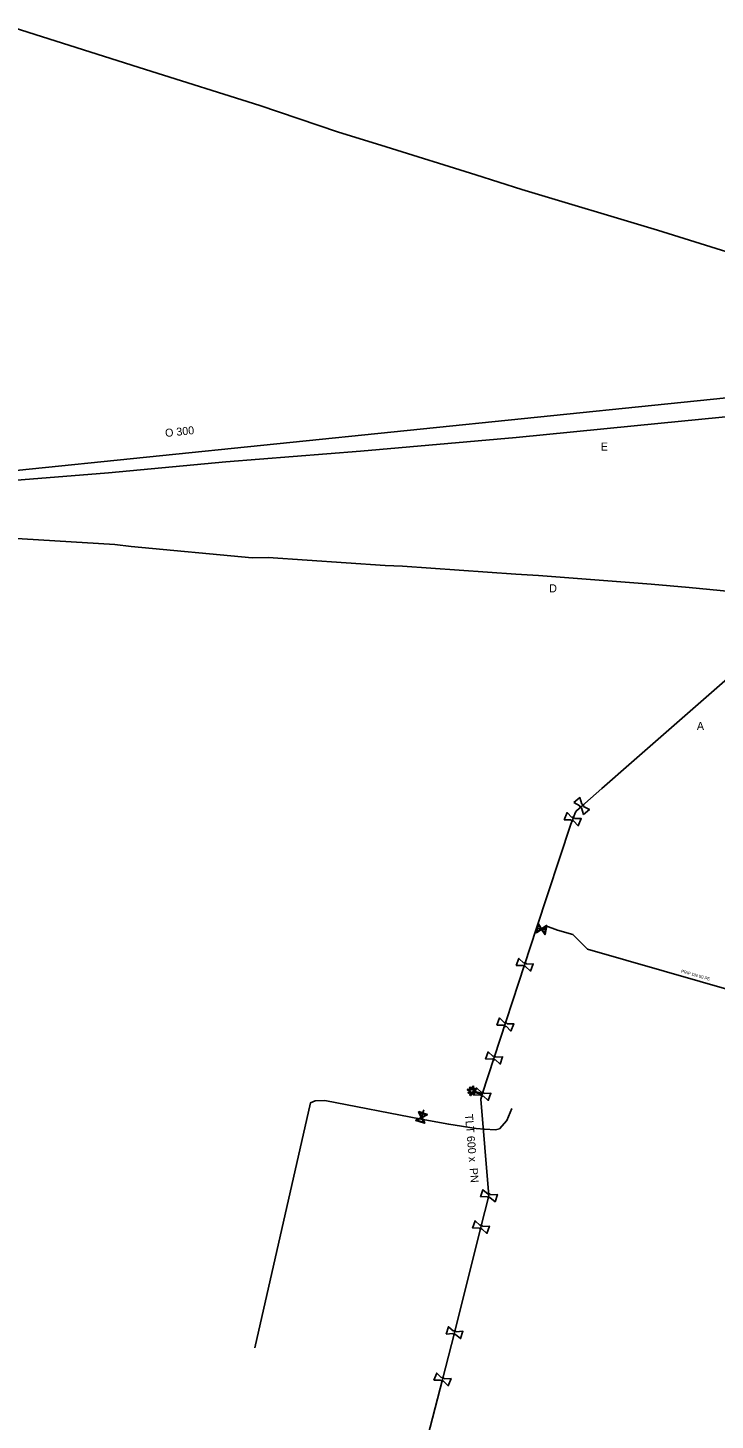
# Model space of a CAD drawing. Extents: x -643544 to -637295, y -1119190 to -1111715.
# Drawn here: x -640643.2 to -640531.4, y -1115144.5 to -1114918.4 of the extents above; entities that cross this region are included whole.
import ezdxf

# ---------------------------------------------------------------- set-up
doc = ezdxf.new("R2010")
doc.units = 0
for name, color, linetype in [('Default', 7, 'Continuous'), ('VP Lomový bod', 7, 'Continuous'), ('VP Popis přípojky', 7, 'Continuous'), ('VP Přípojka', 7, 'Continuous'), ('VP Změna materiálu', 7, 'Continuous'), ('VP Řad', 7, 'Continuous'), ('VP Řad - označení', 7, 'Continuous'), ('VP Řad - popis', 7, 'Continuous'), ('VP Šoupě', 7, 'Continuous')]:
    doc.layers.add(name, color=color, linetype=linetype)

msp = doc.modelspace()

# ---------------------------------------------------------------- linework, layer by layer
at = {"layer": 'Default'}
for points in [[(-640553.12, -1115044.48), (-640553.07, -1115044.48), (-640553.02, -1115044.5), (-640552.94, -1115044.53), (-640552.89, -1115044.59), (-640552.84, -1115044.66), (-640552.82, -1115044.74), (-640552.81, -1115044.79), (-640552.82, -1115044.84)], [(-640554.73, -1115046.64), (-640554.68, -1115046.62), (-640554.63, -1115046.61), (-640554.54, -1115046.6), (-640554.47, -1115046.63), (-640554.39, -1115046.66), (-640554.34, -1115046.73), (-640554.31, -1115046.77), (-640554.29, -1115046.82)], [(-640553.14, -1115045.1), (-640553.19, -1115045.1), (-640553.24, -1115045.08), (-640553.32, -1115045.05), (-640553.37, -1115044.99), (-640553.42, -1115044.92), (-640553.44, -1115044.84), (-640553.45, -1115044.79), (-640553.44, -1115044.73)], [(-640554.45, -1115047.2), (-640554.5, -1115047.22), (-640554.55, -1115047.23), (-640554.64, -1115047.24), (-640554.71, -1115047.21), (-640554.79, -1115047.18), (-640554.84, -1115047.11), (-640554.87, -1115047.07), (-640554.89, -1115047.02)], [(-640562.24, -1115070.84), (-640562.29, -1115070.86), (-640562.34, -1115070.87), (-640562.42, -1115070.88), (-640562.5, -1115070.85), (-640562.58, -1115070.83), (-640562.63, -1115070.76), (-640562.66, -1115070.72), (-640562.68, -1115070.67)], [(-640562.53, -1115070.29), (-640562.49, -1115070.26), (-640562.44, -1115070.25), (-640562.35, -1115070.24), (-640562.27, -1115070.27), (-640562.2, -1115070.3), (-640562.14, -1115070.37), (-640562.11, -1115070.41), (-640562.09, -1115070.46)], [(-640565.42, -1115080.56), (-640565.47, -1115080.58), (-640565.52, -1115080.59), (-640565.6, -1115080.6), (-640565.68, -1115080.56), (-640565.75, -1115080.53), (-640565.81, -1115080.46), (-640565.84, -1115080.42), (-640565.86, -1115080.37)], [(-640565.7, -1115080), (-640565.65, -1115079.97), (-640565.6, -1115079.97), (-640565.51, -1115079.96), (-640565.44, -1115079.99), (-640565.36, -1115080.02), (-640565.31, -1115080.09), (-640565.28, -1115080.13), (-640565.26, -1115080.18)], [(-640567.21, -1115085.99), (-640567.25, -1115086.02), (-640567.31, -1115086.03), (-640567.39, -1115086.04), (-640567.47, -1115086.02), (-640567.55, -1115085.99), (-640567.6, -1115085.93), (-640567.64, -1115085.89), (-640567.66, -1115085.84)], [(-640567.53, -1115085.45), (-640567.48, -1115085.43), (-640567.43, -1115085.41), (-640567.35, -1115085.4), (-640567.27, -1115085.43), (-640567.19, -1115085.45), (-640567.14, -1115085.51), (-640567.1, -1115085.55), (-640567.08, -1115085.6)], [(-640569.14, -1115091.87), (-640569.18, -1115091.9), (-640569.24, -1115091.91), (-640569.32, -1115091.92), (-640569.4, -1115091.89), (-640569.47, -1115091.87), (-640569.53, -1115091.8), (-640569.56, -1115091.76), (-640569.58, -1115091.71)], [(-640569.44, -1115091.33), (-640569.4, -1115091.3), (-640569.35, -1115091.29), (-640569.26, -1115091.28), (-640569.18, -1115091.31), (-640569.11, -1115091.33), (-640569.05, -1115091.4), (-640569.02, -1115091.44), (-640569, -1115091.49)], [(-640568.36, -1115107.82), (-640568.32, -1115107.79), (-640568.26, -1115107.78), (-640568.18, -1115107.77), (-640568.1, -1115107.79), (-640568.02, -1115107.82), (-640567.97, -1115107.88), (-640567.93, -1115107.92), (-640567.91, -1115107.97)], [(-640568.04, -1115108.36), (-640568.08, -1115108.39), (-640568.14, -1115108.4), (-640568.22, -1115108.41), (-640568.3, -1115108.39), (-640568.38, -1115108.36), (-640568.43, -1115108.3), (-640568.47, -1115108.26), (-640568.49, -1115108.21)], [(-640569.36, -1115113.46), (-640569.4, -1115113.49), (-640569.46, -1115113.5), (-640569.54, -1115113.51), (-640569.62, -1115113.48), (-640569.69, -1115113.46), (-640569.75, -1115113.39), (-640569.79, -1115113.35), (-640569.8, -1115113.3)], [(-640569.66, -1115112.92), (-640569.62, -1115112.89), (-640569.57, -1115112.88), (-640569.48, -1115112.87), (-640569.4, -1115112.9), (-640569.33, -1115112.92), (-640569.27, -1115112.99), (-640569.24, -1115113.03), (-640569.22, -1115113.08)], [(-640573.65, -1115130.61), (-640573.69, -1115130.63), (-640573.74, -1115130.65), (-640573.83, -1115130.66), (-640573.9, -1115130.64), (-640573.98, -1115130.61), (-640574.04, -1115130.55), (-640574.08, -1115130.51), (-640574.1, -1115130.46)], [(-640573.98, -1115130.07), (-640573.93, -1115130.05), (-640573.88, -1115130.03), (-640573.79, -1115130.02), (-640573.72, -1115130.04), (-640573.64, -1115130.07), (-640573.58, -1115130.13), (-640573.54, -1115130.17), (-640573.52, -1115130.22)], [(-640575.61, -1115138.21), (-640575.66, -1115138.23), (-640575.72, -1115138.24), (-640575.8, -1115138.25), (-640575.87, -1115138.22), (-640575.95, -1115138.19), (-640576.01, -1115138.12), (-640576.04, -1115138.08), (-640576.06, -1115138.03)], [(-640575.91, -1115137.65), (-640575.86, -1115137.63), (-640575.81, -1115137.62), (-640575.72, -1115137.61), (-640575.65, -1115137.64), (-640575.57, -1115137.67), (-640575.52, -1115137.73), (-640575.48, -1115137.78), (-640575.46, -1115137.83)]]:
    msp.add_open_spline(points, degree=3, dxfattribs=at)
at = {"layer": 'VP Lomový bod'}
for points in [[(-640554.4, -1115044.22), (-640553.44, -1115043.43), (-640553.12, -1115044.48)], [(-640553.44, -1115044.73), (-640554.4, -1115044.22)], [(-640555.98, -1115047.01), (-640555.5, -1115045.86), (-640554.73, -1115046.64)], [(-640552.82, -1115044.84), (-640551.86, -1115045.36), (-640552.82, -1115046.15), (-640553.14, -1115045.1)], [(-640554.89, -1115047.02), (-640555.98, -1115047.01)], [(-640554.29, -1115046.82), (-640553.2, -1115046.83), (-640553.68, -1115047.98), (-640554.45, -1115047.2)], [(-640563.78, -1115070.69), (-640563.33, -1115069.53), (-640562.53, -1115070.29)], [(-640562.68, -1115070.67), (-640563.78, -1115070.69)], [(-640562.09, -1115070.46), (-640561, -1115070.43), (-640561.45, -1115071.6), (-640562.24, -1115070.84)], [(-640566.95, -1115080.37), (-640566.47, -1115079.22), (-640565.7, -1115080)], [(-640565.86, -1115080.37), (-640566.95, -1115080.37)], [(-640565.26, -1115080.18), (-640564.16, -1115080.18), (-640564.65, -1115081.34), (-640565.42, -1115080.56)], [(-640568.75, -1115085.92), (-640568.36, -1115084.73), (-640567.53, -1115085.45)], [(-640567.66, -1115085.84), (-640568.75, -1115085.92)], [(-640567.08, -1115085.6), (-640565.98, -1115085.53), (-640566.38, -1115086.71), (-640567.21, -1115085.99)], [(-640570.68, -1115091.76), (-640570.25, -1115090.59), (-640569.44, -1115091.33)], [(-640569.58, -1115091.71), (-640570.68, -1115091.76)], [(-640569, -1115091.49), (-640567.9, -1115091.44), (-640568.33, -1115092.61), (-640569.14, -1115091.87)], [(-640569.58, -1115108.29), (-640569.19, -1115107.11), (-640568.36, -1115107.82)], [(-640568.49, -1115108.21), (-640569.58, -1115108.29)], [(-640567.91, -1115107.97), (-640566.82, -1115107.89), (-640567.21, -1115109.07), (-640568.04, -1115108.36)], [(-640570.9, -1115113.35), (-640570.47, -1115112.17), (-640569.66, -1115112.92)], [(-640569.8, -1115113.3), (-640570.9, -1115113.35)], [(-640569.22, -1115113.08), (-640568.12, -1115113.03), (-640568.55, -1115114.21), (-640569.36, -1115113.46)], [(-640575.19, -1115130.56), (-640574.81, -1115129.37), (-640573.98, -1115130.07)], [(-640574.1, -1115130.46), (-640575.19, -1115130.56)], [(-640573.52, -1115130.22), (-640572.43, -1115130.12), (-640572.81, -1115131.31), (-640573.65, -1115130.61)], [(-640577.15, -1115138.05), (-640576.69, -1115136.89), (-640575.91, -1115137.65)], [(-640576.06, -1115138.03), (-640577.15, -1115138.05)], [(-640575.46, -1115137.83), (-640574.37, -1115137.81), (-640574.83, -1115138.97), (-640575.61, -1115138.21)]]:
    msp.add_lwpolyline(points, dxfattribs=at)
at = {"layer": 'VP Přípojka'}
for points in [[(-640560.47, -1115064.64), (-640559.65, -1115064.78), (-640559.23, -1115064.86), (-640558.96, -1115064.23), (-640557.08, -1115064.97), (-640554.57, -1115065.68), (-640552.16, -1115068.05), (-640484.37, -1115087.5), (-640436.07, -1115098.2), (-640440.61, -1115115.01), (-640364.89, -1115135.34), (-640324.35, -1115166.04), (-640339.23, -1115194.49), (-640333.84, -1115211.43), (-640332.5, -1115212.15)], [(-640564.5, -1115093.92), (-640565.28, -1115095.86), (-640566.51, -1115097.23), (-640567.14, -1115097.38), (-640568.91, -1115097.27), (-640570.26, -1115097.19), (-640574.73, -1115096.48), (-640579.23, -1115095.67), (-640594.9, -1115092.62), (-640596.48, -1115092.67), (-640597.22, -1115093.02), (-640606.26, -1115132.81)], [(-640578.78, -1115094.12), (-640579.15, -1115095.38), (-640579.23, -1115095.67)]]:
    msp.add_lwpolyline(points, dxfattribs=at)
at = {"layer": 'VP Změna materiálu'}
msp.add_lwpolyline([(-640571.18, -1115091.08), (-640571.7, -1115090.92), (-640571.65, -1115090.77), (-640571.14, -1115090.93), (-640571.36, -1115090.51), (-640571.22, -1115090.44), (-640571, -1115090.85), (-640570.83, -1115090.31), (-640570.68, -1115090.35), (-640570.86, -1115090.91), (-640570.44, -1115090.69), (-640570.36, -1115090.83), (-640570.77, -1115091.04), (-640569.27, -1115091.52), (-640569.31, -1115091.67), (-640570.83, -1115091.19), (-640570.61, -1115091.61), (-640570.75, -1115091.68), (-640570.97, -1115091.26), (-640571.14, -1115091.82), (-640571.29, -1115091.77), (-640571.12, -1115091.22), (-640571.53, -1115091.44), (-640571.6, -1115091.3), (-640571.18, -1115091.08)], dxfattribs=at)
at = {"layer": 'VP Řad'}
for points in [[(-640645.4, -1114918.38), (-640624.07, -1114925.14), (-640605.45, -1114931.01), (-640592.85, -1114935.29), (-640584.9, -1114937.68), (-640570.35, -1114942.23), (-640562.86, -1114944.63), (-640540.81, -1114951.22), (-640519.28, -1114957.95), (-640493.78, -1114965.66), (-640480.48, -1114969.58), (-640469.39, -1114972.46), (-640457.08, -1114975.72), (-640456.61, -1114975.84), (-640456.79, -1114977.02)], [(-640476.75, -1114976.48), (-640490.17, -1114977.48), (-640504.23, -1114979.26), (-640517.6, -1114980.39), (-640540.21, -1114982.61), (-640563.78, -1114984.92), (-640589.11, -1114987.12), (-640611.01, -1114988.87), (-640630.08, -1114990.69), (-640649.71, -1114992.24), (-640672.04, -1114994.16), (-640685.85, -1114995.18), (-640688.39, -1114995.43), (-640690.81, -1114994.7), (-640692.69, -1114993.35), (-640697.93, -1114988.46), (-640705.18, -1114981.1), (-640712.08, -1114974.06), (-640726.5, -1114962.6), (-640729.08, -1114959.91), (-640730.86, -1114956.92), (-640731.78, -1114957.55), (-640733.24, -1114959.17), (-640734.03, -1114960.01)], [(-640460.61, -1114976.69), (-640461.61, -1114976.44), (-640475.56, -1114972.96), (-640687.52, -1114994.59), (-640696.38, -1114995.3), (-640700.45, -1114995.53), (-640701.28, -1114995.57)], [(-640489.45, -1114989.07), (-640489.88, -1114989.47), (-640497.68, -1114996.3), (-640505.88, -1115003.48), (-640520.8, -1115016.52), (-640535.05, -1115028.99), (-640545.03, -1115037.73), (-640549.85, -1115041.94), (-640551.71, -1115043.58), (-640553.13, -1115044.79), (-640553.99, -1115045.55), (-640554.15, -1115045.8), (-640554.27, -1115046.06), (-640554.59, -1115046.92), (-640554.91, -1115047.71), (-640560.47, -1115064.64), (-640569.29, -1115091.6)], [(-640648.57, -1115001.12), (-640629.04, -1115002.32), (-640626.38, -1115002.61), (-640606.72, -1115004.48), (-640604.08, -1115004.42), (-640585.06, -1115005.7), (-640582.25, -1115005.81), (-640563.86, -1115007.12), (-640560.13, -1115007.33), (-640541.84, -1115008.77), (-640535.67, -1115009.28), (-640527.23, -1115010.12), (-640522.37, -1115010.36), (-640514.39, -1115010.73), (-640508.68, -1115010.56), (-640494.61, -1115011.68), (-640490.17, -1115011.65), (-640475.45, -1115012.97), (-640472.01, -1115012.92), (-640470.76, -1115012.75), (-640470.08, -1115011.46), (-640469.45, -1115008.21), (-640467.15, -1115001.63), (-640466.48, -1114999.43)], [(-640657.23, -1115234.07), (-640641.03, -1115242.98), (-640624.25, -1115252.24), (-640624.05, -1115252.33), (-640623.84, -1115252.31), (-640606.2, -1115247.4), (-640605.1, -1115247.05), (-640604.47, -1115245.96), (-640599.7, -1115229), (-640596.6, -1115217.78), (-640593.37, -1115206.03), (-640590.68, -1115195.87), (-640587.08, -1115181.69), (-640575.76, -1115137.93), (-640573.81, -1115130.34), (-640569.51, -1115113.19), (-640568.2, -1115108.09), (-640569.55, -1115092.42), (-640569.29, -1115091.6)]]:
    msp.add_lwpolyline(points, dxfattribs=at)
at = {"layer": 'VP Šoupě'}
for points in [[(-640558.77, -1115064.2), (-640559.07, -1115065.66), (-640559.14, -1115065.65), (-640559.2, -1115065.54), (-640559.66, -1115064.84), (-640560.48, -1115065.37), (-640560.54, -1115065.36), (-640560.23, -1115063.89), (-640560.17, -1115063.9), (-640559.64, -1115064.72), (-640558.94, -1115064.26), (-640558.83, -1115064.18), (-640558.77, -1115064.2)], [(-640560.42, -1115065.23), (-640559.71, -1115064.77), (-640560.17, -1115064.06), (-640560.42, -1115065.23)], [(-640558.89, -1115064.33), (-640559.59, -1115064.79), (-640559.13, -1115065.49), (-640558.89, -1115064.33)], [(-640579.63, -1115094.43), (-640578.21, -1115094.9), (-640578.23, -1115094.96), (-640578.34, -1115095.01), (-640579.09, -1115095.4), (-640578.65, -1115096.26), (-640578.67, -1115096.32), (-640580.1, -1115095.86), (-640580.08, -1115095.8), (-640579.21, -1115095.36), (-640579.59, -1115094.61), (-640579.65, -1115094.5), (-640579.63, -1115094.43)], [(-640578.78, -1115096.19), (-640579.17, -1115095.44), (-640579.92, -1115095.82), (-640578.78, -1115096.19)], [(-640579.51, -1115094.57), (-640579.13, -1115095.32), (-640578.39, -1115094.94), (-640579.51, -1115094.57)]]:
    msp.add_lwpolyline(points, dxfattribs=at)

# ---------------------------------------------------------------- texts
at = {"layer": 'VP Popis přípojky'}
msp.add_text('PRIP DN 50 PE', height=0.5, rotation=343.9982, dxfattribs=at).set_placement((-640537.02, -1115071.83))
at = {"layer": 'VP Řad - označení'}
for s, p in [('E', (-640550.02, -1114987.05)), ('D', (-640558.41, -1115010.07)), ('A', (-640534.4, -1115032.43))]:
    msp.add_text(s, height=1.3, dxfattribs=at).set_placement(p)
at = {"layer": 'VP Řad - popis'}
for s, rotation, p in [('O 300', 5.9076, (-640620.79, -1114984.85)), ('TLT 600 x  PN ', 274.924, (-640572.12, -1115094.87))]:
    msp.add_text(s, height=1.3, rotation=rotation, dxfattribs=at).set_placement(p)

doc.saveas('drawing.dxf')
